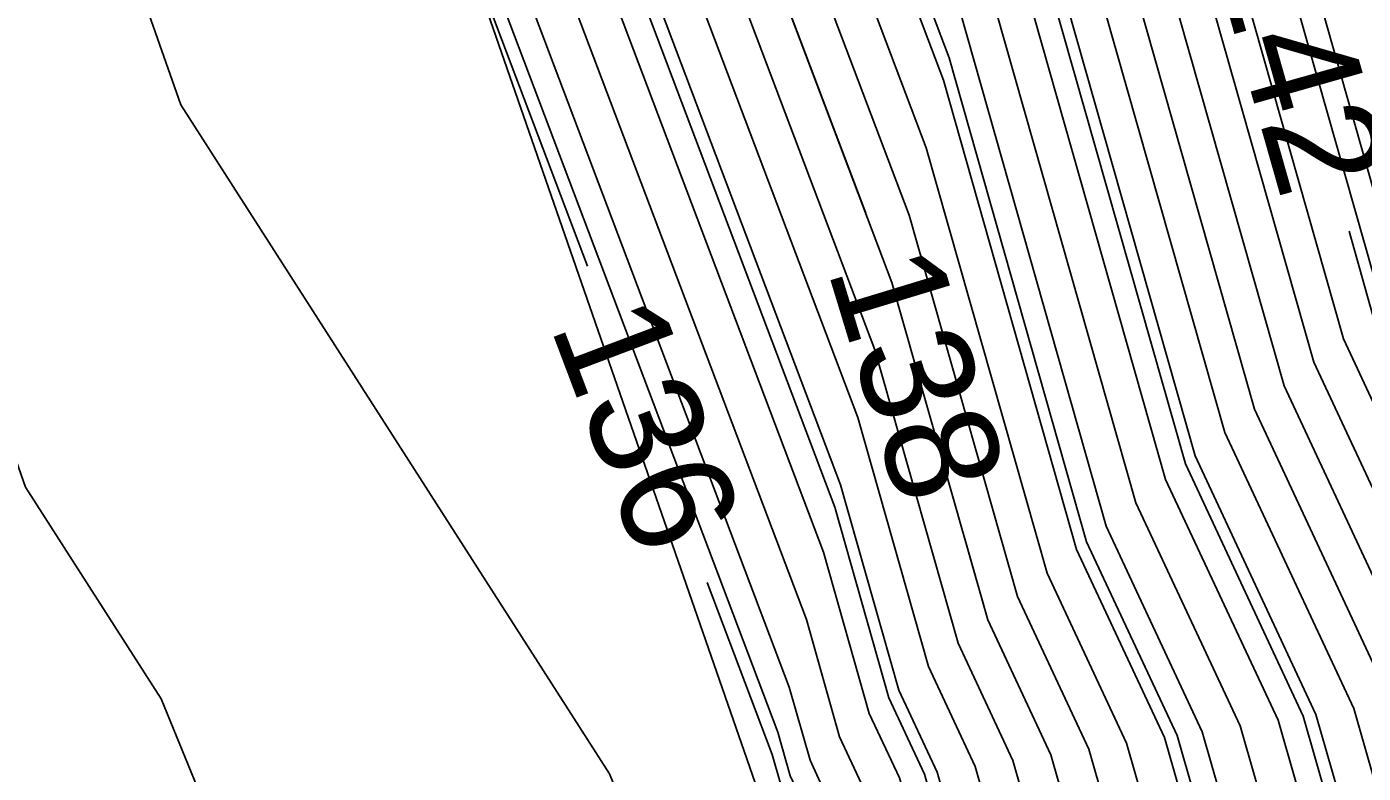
# Model space of a CAD drawing. Extents: x 2354170 to 2357230, y 866100 to 868290.
# Drawn here: x 2355281.28 to 2355304.97, y 867328.08 to 867341.32 of the extents above; entities that cross this region are included whole.
import ezdxf

# ---------------------------------------------------------------- set-up
doc = ezdxf.new("R2010")
doc.units = 0
for name, color, linetype in [('Default', 7, 'Continuous'), ('DTM Contours Major', 7, 'Continuous'), ('DTM Contours Minor', 7, 'Continuous'), ('PH Exist DTM Breakline', 7, 'Continuous')]:
    doc.layers.add(name, color=color, linetype=linetype)

msp = doc.modelspace()

# ---------------------------------------------------------------- linework, layer by layer
at = {"layer": 'Default'}
for points in [[(2355306.814, 867329.532), (2355304.091, 867335.365), (2355299.954, 867349.931), (2355299.925, 867350.006), (2355289.127, 867363.131), (2355283.332, 867369.784), (2355275.862, 867377.77), (2355260.316, 867389.261), (2355259.672, 867389.773), (2355259.654, 867389.783), (2355249.493, 867395.592), (2355235.164, 867403.694), (2355229.714, 867406.903), (2355217.375, 867413.694), (2355205.176, 867421.127), (2355204.281, 867421.673), (2355196.087, 867426.481)], [(2355194.728, 867425.873), (2355203.967, 867420.451), (2355204.759, 867419.968), (2355215.546, 867413.395), (2355229.155, 867405.905), (2355233.984, 867403.062), (2355249.667, 867394.194), (2355258.653, 867389.057), (2355258.727, 867389.015), (2355261.386, 867386.903), (2355275.096, 867376.769), (2355281.684, 867369.726), (2355288.916, 867361.423), (2355298.503, 867349.771), (2355299.346, 867347.54), (2355303.04, 867334.535), (2355305.472, 867329.327), (2355306.138, 867327.003), (2355307.428, 867319.909), (2355309.032, 867310.676), (2355309.288, 867309.033), (2355309.726, 867299.906), (2355310.819, 867287.141), (2355311.856, 867273.989)], [(2355311.297, 867273.574), (2355310.188, 867287.632), (2355309.159, 867299.659), (2355308.746, 867308.258), (2355308.288, 867311.199), (2355306.779, 867319.882), (2355305.566, 867326.554), (2355304.8, 867329.224), (2355302.515, 867334.12), (2355299.043, 867346.344), (2355297.792, 867349.653), (2355288.811, 867360.569), (2355280.86, 867369.697), (2355274.713, 867376.269), (2355261.921, 867385.724), (2355258.255, 867388.636), (2355258.152, 867388.695), (2355249.755, 867393.495), (2355233.393, 867402.746), (2355228.876, 867405.406), (2355214.632, 867413.246), (2355204.551, 867419.389), (2355203.81, 867419.84), (2355194.048, 867425.569)], [(2355310.179, 867272.744), (2355308.928, 867288.613), (2355308.025, 867299.165), (2355307.663, 867306.709), (2355306.8, 867312.243), (2355305.482, 867319.828), (2355304.422, 867325.656), (2355303.458, 867329.019), (2355301.464, 867333.29), (2355298.436, 867343.953), (2355296.369, 867349.418), (2355288.6, 867358.86), (2355279.211, 867369.64), (2355273.947, 867375.268), (2355262.991, 867383.366), (2355257.31, 867387.879), (2355257.151, 867387.969), (2355249.929, 867392.097), (2355232.213, 867402.115), (2355228.317, 867404.408), (2355212.802, 867412.948), (2355204.133, 867418.23), (2355203.497, 867418.618), (2355192.688, 867424.961)], [(2355309.62, 867272.329), (2355308.298, 867289.104), (2355307.458, 867298.918), (2355307.121, 867305.935), (2355306.055, 867312.765), (2355304.833, 867319.801), (2355303.85, 867325.207), (2355302.787, 867328.917), (2355300.939, 867332.875), (2355298.132, 867342.758), (2355295.658, 867349.3), (2355288.495, 867358.006), (2355278.387, 867369.611), (2355273.564, 867374.768), (2355263.526, 867382.188), (2355256.838, 867387.5), (2355256.65, 867387.606), (2355250.016, 867391.398), (2355231.622, 867401.799), (2355228.038, 867403.909), (2355211.888, 867412.799), (2355203.925, 867417.65), (2355203.34, 867418.007), (2355192.009, 867424.657)], [(2355309.062, 867271.915), (2355307.667, 867289.594), (2355306.89, 867298.671), (2355306.579, 867305.16), (2355305.311, 867313.288), (2355304.185, 867319.774), (2355303.278, 867324.758), (2355302.115, 867328.814), (2355300.414, 867332.46), (2355297.828, 867341.562), (2355294.947, 867349.182), (2355288.39, 867357.152), (2355277.563, 867369.583), (2355273.181, 867374.268), (2355264.061, 867381.009), (2355256.365, 867387.121), (2355256.149, 867387.243), (2355250.103, 867390.699), (2355231.032, 867401.483), (2355227.758, 867403.41), (2355210.973, 867412.649), (2355203.716, 867417.071), (2355203.183, 867417.396), (2355191.329, 867424.353)], [(2355307.944, 867271.085), (2355306.407, 867290.576), (2355305.756, 867298.177), (2355305.495, 867303.612), (2355303.823, 867314.332), (2355302.887, 867319.72), (2355302.134, 867323.86), (2355300.773, 867328.609), (2355299.363, 867331.629), (2355297.221, 867339.171), (2355293.525, 867348.947), (2355288.179, 867355.444), (2355275.914, 867369.525), (2355272.414, 867373.267), (2355265.131, 867378.651), (2355255.42, 867386.364), (2355255.148, 867386.518), (2355250.278, 867389.302), (2355229.851, 867400.851), (2355227.2, 867402.412), (2355209.144, 867412.351), (2355203.299, 867415.912), (2355202.87, 867416.174), (2355189.969, 867423.745)], [(2355307.385, 867270.67), (2355305.776, 867291.066), (2355305.189, 867297.93), (2355304.953, 867302.837), (2355303.079, 867314.855), (2355302.239, 867319.693), (2355301.562, 867323.411), (2355300.102, 867328.507), (2355298.838, 867331.214), (2355296.917, 867337.975), (2355292.814, 867348.829), (2355288.074, 867354.59), (2355275.09, 867369.497), (2355272.031, 867372.767), (2355265.666, 867377.472), (2355254.948, 867385.985), (2355254.647, 867386.155), (2355250.365, 867388.603), (2355229.261, 867400.535), (2355226.92, 867401.913), (2355208.229, 867412.202), (2355203.09, 867415.333), (2355202.713, 867415.563), (2355189.29, 867423.441)], [(2355187.93, 867422.833), (2355202.399, 867414.341), (2355202.673, 867414.174), (2355206.4, 867411.903), (2355226.362, 867400.916), (2355228.081, 867399.904), (2355250.539, 867387.205), (2355253.646, 867385.429), (2355254.003, 867385.227), (2355266.736, 867375.114), (2355271.265, 867371.766), (2355273.442, 867369.439), (2355287.864, 867352.881), (2355291.391, 867348.593), (2355296.31, 867335.584), (2355297.787, 867330.384), (2355298.759, 867328.302), (2355300.419, 867322.514), (2355300.941, 867319.64), (2355301.591, 867315.899), (2355303.869, 867301.288), (2355304.054, 867297.436), (2355304.516, 867292.047), (2355306.267, 867269.841)], [(2355305.667, 867336.61), (2355302.607, 867347.382), (2355301.57, 867350.594), (2355300.786, 867351.833), (2355296.307, 867357.35), (2355289.442, 867365.694), (2355285.805, 867369.87), (2355277.011, 867379.271), (2355266.046, 867387.376), (2355261.488, 867390.603), (2355260.532, 867391.21), (2355259.876, 867391.619), (2355258.556, 867392.358), (2355249.232, 867397.689), (2355236.935, 867404.641), (2355230.551, 867408.4), (2355220.119, 867414.142), (2355205.802, 867422.865)], [(2355187.25, 867422.529), (2355202.242, 867413.73), (2355202.464, 867413.595), (2355205.485, 867411.754), (2355226.083, 867400.417), (2355227.49, 867399.588), (2355250.626, 867386.506), (2355253.145, 867385.066), (2355253.531, 867384.848), (2355267.271, 867373.935), (2355270.882, 867371.266), (2355272.618, 867369.41), (2355287.758, 867352.027), (2355290.68, 867348.476), (2355296.007, 867334.389), (2355297.262, 867329.969), (2355298.088, 867328.199), (2355299.847, 867322.065), (2355300.293, 867319.613), (2355300.847, 867316.422), (2355303.328, 867300.514), (2355303.487, 867297.189), (2355303.885, 867292.538), (2355305.708, 867269.426)], [(2355307.485, 867329.634), (2355304.616, 867335.78), (2355300.81, 867349.179), (2355300.481, 867350.199), (2355300.232, 867350.592), (2355298.811, 867352.343), (2355289.232, 867363.985), (2355284.157, 867369.812), (2355276.245, 867378.271), (2355260.902, 867389.612), (2355260.206, 867390.105), (2355260.06, 867390.198), (2355259.959, 867390.26), (2355259.758, 867390.373), (2355249.406, 867396.291), (2355235.755, 867404.009), (2355229.993, 867407.402), (2355218.29, 867413.843), (2355205.385, 867421.706), (2355204.437, 867422.284)], [(2355185.891, 867421.921), (2355201.929, 867412.508), (2355202.047, 867412.436), (2355203.656, 867411.455), (2355225.524, 867399.419), (2355226.31, 867398.956), (2355250.801, 867385.108), (2355252.144, 867384.341), (2355252.586, 867384.091), (2355268.341, 867371.577), (2355270.116, 867370.265), (2355270.969, 867369.353), (2355287.548, 867350.319), (2355289.258, 867348.24), (2355295.399, 867331.997), (2355296.211, 867329.139), (2355296.746, 867327.994), (2355298.703, 867321.167), (2355298.995, 867319.559), (2355299.359, 867317.466), (2355302.244, 867298.965), (2355302.353, 867296.695), (2355302.625, 867293.519), (2355304.59, 867268.596)], [(2355185.211, 867421.617), (2355201.772, 867411.897), (2355201.838, 867411.856), (2355202.741, 867411.306), (2355225.245, 867398.92), (2355225.719, 867398.64), (2355250.888, 867384.409), (2355251.643, 867383.978), (2355252.113, 867383.712), (2355268.876, 867370.398), (2355269.733, 867369.765), (2355270.145, 867369.324), (2355287.443, 867349.465), (2355288.547, 867348.122), (2355295.096, 867330.802), (2355295.686, 867328.724), (2355296.074, 867327.892), (2355298.131, 867320.718), (2355298.347, 867319.532), (2355298.615, 867317.988), (2355301.702, 867298.19), (2355301.786, 867296.448), (2355301.994, 867294.01), (2355304.031, 867268.182)], [(2355184.531, 867421.313), (2355201.615, 867411.286), (2355201.63, 867411.277), (2355201.827, 867411.157), (2355224.965, 867398.421), (2355225.129, 867398.325), (2355250.975, 867383.71), (2355251.142, 867383.615), (2355251.641, 867383.333), (2355265.932, 867371.982), (2355269.03, 867369.176), (2355269.12, 867369.112), (2355269.313, 867368.992), (2355270.715, 867367.694), (2355287.337, 867348.61), (2355287.836, 867348.005), (2355294.792, 867329.606), (2355295.161, 867328.309), (2355295.403, 867327.789)], [(2355300.91, 867269.093), (2355300.749, 867287.297), (2355300.103, 867295.482), (2355300.084, 867295.707), (2355300.076, 867295.867), (2355297.823, 867310.319), (2355295.938, 867319.167), (2355295.718, 867319.328), (2355294.626, 867320.667), (2355291.604, 867328.068), (2355284.007, 867339.93), (2355281.64, 867346.677), (2355267.421, 867359.833), (2355261.444, 867363.533), (2355258.669, 867365.538), (2355250.05, 867373.344), (2355249.779, 867373.511), (2355237.967, 867381.95), (2355224.765, 867390.014), (2355216.946, 867393.628), (2355206.008, 867399.059), (2355189.238, 867406.695)], [(2355298.381, 867271.619), (2355298.192, 867292.929), (2355297.53, 867294.285), (2355297.212, 867297.142), (2355292.845, 867317.638), (2355291.465, 867318.653), (2355284.614, 867327.055), (2355283.657, 867329.398), (2355281.251, 867333.154), (2355276.875, 867345.631), (2355266.475, 867355.253), (2355257.606, 867360.744), (2355253.488, 867363.718), (2355249.202, 867367.6), (2355249.067, 867367.684), (2355230.372, 867381.04), (2355224.729, 867384.487), (2355211.604, 867390.555), (2355208.586, 867392.053), (2355193.792, 867398.789), (2355184.028, 867404.035)], [(2355296.148, 867338.011), (2355292.103, 867348.711), (2355287.969, 867353.735), (2355274.266, 867369.468), (2355271.648, 867372.266), (2355266.201, 867376.293), (2355254.475, 867385.606), (2355254.146, 867385.792), (2355250.452, 867387.904), (2355228.671, 867400.22), (2355226.641, 867401.415), (2355223.487, 867403.151)], [(2355291.214, 867337.07), (2355288.738, 867343.621), (2355286.762, 867346.705), (2355286.405, 867347.722), (2355268.367, 867364.413), (2355265.282, 867366.322), (2355263.85, 867367.357), (2355250.898, 867379.087), (2355250.49, 867379.339), (2355245.561, 867382.86), (2355224.801, 867395.54), (2355222.287, 867396.702), (2355215.857, 867399.895)], [(2355308.979, 867294.89), (2355308.592, 867299.412), (2355308.204, 867307.484), (2355307.544, 867311.721), (2355306.131, 867319.855), (2355304.994, 867326.105), (2355304.129, 867329.122), (2355301.99, 867333.705), (2355298.739, 867345.149), (2355297.081, 867349.535), (2355288.706, 867359.715), (2355280.036, 867369.669), (2355274.33, 867375.769), (2355267.119, 867381.099)], [(2355308.993, 867267.004), (2355309.016, 867268.248), (2355308.503, 867271.5), (2355307.037, 867290.085), (2355306.323, 867298.424), (2355306.037, 867304.386), (2355304.567, 867313.81), (2355303.536, 867319.747), (2355302.706, 867324.309), (2355301.444, 867328.712), (2355299.888, 867332.045), (2355297.525, 867340.366), (2355294.236, 867349.064), (2355288.285, 867356.298), (2355283.88, 867361.355)], [(2355280.812, 867359.027), (2355287.653, 867351.173), (2355289.969, 867348.358), (2355295.703, 867333.193), (2355296.737, 867329.554), (2355297.417, 867328.097), (2355299.275, 867321.616), (2355299.644, 867319.586), (2355300.103, 867316.944), (2355302.786, 867299.739), (2355302.92, 867296.942), (2355303.255, 867293.029), (2355305.149, 867269.011), (2355305.363, 867267.66), (2355305.335, 867266.162), (2355305.487, 867264.516), (2355305.493, 867264.42)], [(2355296.55, 867353.127), (2355299.214, 867349.889), (2355299.65, 867348.735), (2355303.566, 867334.95), (2355306.143, 867329.429), (2355306.71, 867327.452), (2355308.077, 867319.936), (2355309.776, 867310.154), (2355309.83, 867309.807), (2355309.975, 867306.788), (2355310.308, 867300.018), (2355310.374, 867299.217), (2355311.449, 867286.65), (2355312.415, 867274.403), (2355313.279, 867268.935), (2355313.166, 867262.873), (2355313.783, 867256.212), (2355313.805, 867255.829)], [(2355316.686, 867238.964), (2355316.634, 867239.341), (2355316.629, 867239.435), (2355316.122, 867246.919), (2355315.697, 867254.295), (2355314.973, 867262.114), (2355315.105, 867269.229), (2355314.092, 867275.648), (2355313.34, 867285.179), (2355312.503, 867294.958), (2355312.085, 867300.039), (2355311.639, 867309.117), (2355311.568, 867310.283), (2355310.022, 867319.994), (2355310.021, 867320.018), (2355310.014, 867320.043), (2355309.975, 867320.28), (2355308.425, 867328.798), (2355308.156, 867329.737), (2355305.141, 867336.195), (2355304.717, 867337.689)], [(2355309.224, 867233.288), (2355309.294, 867234.604), (2355308.86, 867237.776), (2355308.842, 867238.09), (2355308.651, 867240.918), (2355307.402, 867262.599), (2355307.142, 867265.403), (2355307.189, 867267.954), (2355306.826, 867270.255), (2355305.146, 867291.557), (2355304.622, 867297.683), (2355304.411, 867302.063), (2355302.335, 867315.377), (2355301.59, 867319.667), (2355300.99, 867322.963), (2355299.431, 867328.404), (2355298.312, 867330.799), (2355297.894, 867332.274)], [(2355304.92, 867232.462), (2355304.705, 867236.214), (2355304.724, 867236.569), (2355304.674, 867236.933), (2355304.649, 867237.365), (2355304.627, 867237.687), (2355302.935, 867267.071), (2355302.925, 867267.174), (2355302.927, 867267.267), (2355302.914, 867267.352), (2355300.734, 867294.991), (2355300.651, 867295.954), (2355300.618, 867296.642), (2355297.127, 867319.033), (2355297.049, 867319.478), (2355296.987, 867319.82), (2355294.732, 867327.687), (2355294.635, 867327.894), (2355294.489, 867328.411), (2355293.336, 867331.458)]]:
    msp.add_lwpolyline(points, dxfattribs=at)
at = {"layer": 'DTM Contours Major'}
msp.add_lwpolyline([(2355310.101, 867278.738), (2355309.348, 867288.286), (2355308.403, 867299.329), (2355308.024, 867307.226), (2355307.296, 867311.895), (2355305.915, 867319.846), (2355304.803, 867325.955), (2355303.905, 867329.088), (2355301.815, 867333.566), (2355298.638, 867344.75), (2355296.843, 867349.496), (2355288.671, 867359.43), (2355279.761, 867369.659), (2355279.011, 867370.461)], dxfattribs=at)
at = {"layer": 'DTM Contours Minor'}
for points in [[(2355306.125, 867279.145), (2355305.146, 867291.557), (2355304.622, 867297.683), (2355304.411, 867302.063), (2355302.335, 867315.377), (2355301.59, 867319.667), (2355300.99, 867322.963), (2355299.431, 867328.404), (2355298.312, 867330.799), (2355296.614, 867336.78), (2355292.103, 867348.711), (2355287.969, 867353.735), (2355274.266, 867369.468), (2355271.648, 867372.266), (2355266.201, 867376.293), (2355254.475, 867385.606), (2355254.146, 867385.792), (2355250.452, 867387.904), (2355228.671, 867400.22), (2355226.641, 867401.415), (2355207.315, 867412.052), (2355202.882, 867414.753), (2355202.556, 867414.952), (2355188.785, 867423.034)], [(2355305.317, 867336.334), (2355302.008, 867347.981), (2355301.207, 867350.463), (2355300.601, 867351.42), (2355297.142, 867355.681), (2355289.372, 867365.124), (2355285.256, 867369.851), (2355276.756, 867378.938), (2355264.331, 867388.122), (2355261.061, 867390.437), (2355260.375, 867390.872), (2355259.904, 867391.166), (2355258.956, 867391.697), (2355249.29, 867397.223), (2355236.542, 867404.431), (2355230.365, 867408.067), (2355219.51, 867414.042), (2355205.663, 867422.479)], [(2355190.045, 867417.608), (2355198.794, 867410.12), (2355202.571, 867408.4), (2355224.068, 867397.727), (2355224.813, 867397.382), (2355248.093, 867383.164), (2355250.728, 867381.281), (2355251.18, 867381.002), (2355265.576, 867367.963), (2355266.561, 867367.252), (2355268.682, 867365.939), (2355284.117, 867351.658), (2355287.267, 867348.041), (2355287.362, 867347.926), (2355294.59, 867328.809), (2355294.81, 867328.032), (2355294.956, 867327.721), (2355297.178, 867319.97), (2355297.265, 867319.487), (2355297.375, 867318.859), (2355298.497, 867311.66)], [(2355308.689, 867271.638), (2355307.247, 867289.921), (2355306.512, 867298.506), (2355306.218, 867304.644), (2355304.815, 867313.636), (2355303.752, 867319.756), (2355302.897, 867324.459), (2355301.668, 867328.746), (2355300.063, 867332.183), (2355297.626, 867340.765), (2355294.473, 867349.104), (2355288.32, 867356.583), (2355277.013, 867369.564), (2355272.925, 867373.934), (2355264.418, 867380.223), (2355256.05, 867386.869), (2355255.815, 867387.001), (2355250.162, 867390.234), (2355239.564, 867396.225)], [(2355261.819, 867377.26), (2355267.985, 867372.363), (2355270.372, 867370.598), (2355271.519, 867369.372), (2355287.618, 867350.888), (2355289.732, 867348.319), (2355295.602, 867332.794), (2355296.561, 867329.416), (2355297.193, 867328.063), (2355299.084, 867321.466), (2355299.428, 867319.577), (2355299.855, 867317.118), (2355302.605, 867299.481), (2355302.731, 867296.859), (2355303.045, 867293.192), (2355304.963, 867268.873)], [(2355276.883, 867375.768), (2355282.508, 867369.755), (2355289.021, 867362.277), (2355299.214, 867349.889), (2355299.65, 867348.735), (2355303.566, 867334.95), (2355306.143, 867329.429), (2355306.71, 867327.452), (2355308.077, 867319.936), (2355309.776, 867310.154), (2355309.83, 867309.807), (2355309.975, 867306.788), (2355310.308, 867300.018), (2355310.374, 867299.217), (2355311.449, 867286.65), (2355312.415, 867274.403)]]:
    msp.add_lwpolyline(points, dxfattribs=at)
at = {"layer": 'PH Exist DTM Breakline'}
msp.add_lwpolyline([(2354998.987, 867523.883), (2355031.67, 867506.785), (2355063.384, 867490.232), (2355116.195, 867460.277), (2355149.553, 867441.314), (2355183.938, 867421.048), (2355201.572, 867411.115), (2355224.818, 867398.158), (2355251.509, 867383.227), (2355269.376, 867369.298), (2355287.251, 867347.908), (2355294.287, 867327.619), (2355296.523, 867319.456), (2355299.911, 867295.631), (2355302.764, 867267.241), (2355304.13, 867236.824), (2355305.048, 867209.593), (2355306.062, 867178.614), (2355306.867, 867134.639), (2355307.678, 867102.256), (2355309.303, 867062.926), (2355310.069, 867028.808), (2355310.233, 866999.689)], dxfattribs=at)

# ---------------------------------------------------------------- texts
at = {"layer": 'Default'}
for s, rotation, p in [('142', 285.8565, (2355302.314, 867342.491)), ('138', 286.9212, (2355295.464, 867337.016)), ('136', 290.7114, (2355290.546, 867336.009))]:
    msp.add_text(s, height=2, rotation=rotation, dxfattribs=at).set_placement(p)

doc.saveas('drawing.dxf')
